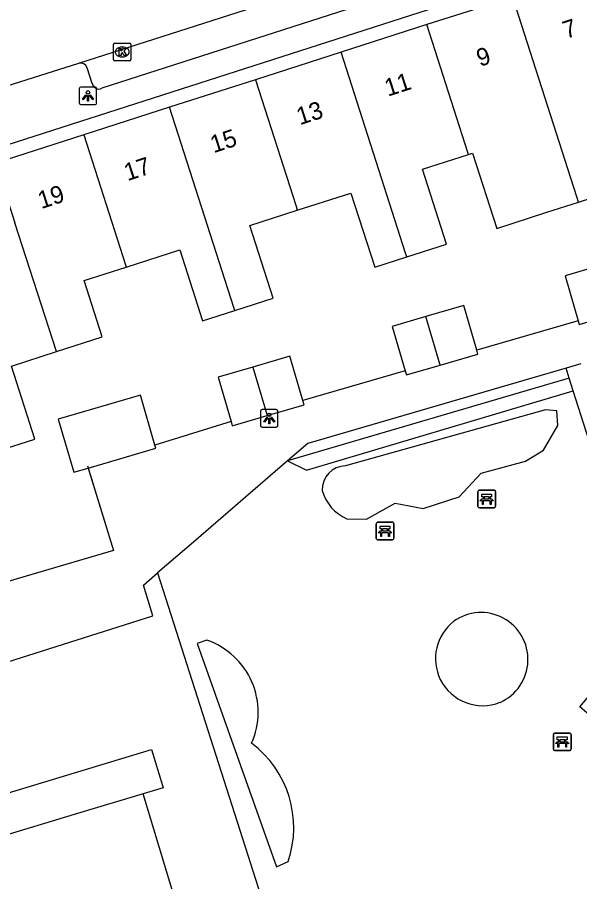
# Model space of a CAD drawing. Extents: x 159718 to 160783, y 383290 to 384030.
# Drawn here: x 160111.85 to 160143.97, y 383519.22 to 383568.57 of the extents above; entities that cross this region are included whole.
import ezdxf

# ---------------------------------------------------------------- set-up
doc = ezdxf.new("R2010")
doc.units = 0
for name, color, linetype in [('IMGEO_Bank', 7, 'Continuous'), ('IMGEO_Groenvoorziening', 7, 'Continuous'), ('IMGEO_Haag', 7, 'Continuous'), ('IMGEO_Hek', 7, 'Continuous'), ('IMGEO_Kolk', 7, 'Continuous'), ('IMGEO_Lichtpunt', 7, 'Continuous'), ('IMGEO_Pand', 7, 'Continuous'), ('IMGEO_Pand_nummerreeks', 7, 'Continuous'), ('IMGEO_Rijbaan_lokaal_open', 7, 'Continuous'), ('IMGEO_Voetpad_open', 7, 'Continuous')]:
    doc.layers.add(name, color=color, linetype=linetype)

msp = doc.modelspace()

# ---------------------------------------------------------------- linework, layer by layer
at = {"layer": 'IMGEO_Bank'}
for p, q in [((160138.237, 383541.572), (160139.078, 383541.572)), ((160139.078, 383541.572), (160138.237, 383541.572)), ((160138.162, 383540.647), (160138.162, 383541.488)), ((160138.162, 383541.488), (160138.162, 383540.647)), ((160138.471, 383541.078), (160138.471, 383541.184)), ((160138.515, 383541.184), (160138.515, 383541.078)), ((160138.803, 383541.19), (160138.521, 383541.19)), ((160138.521, 383541.072), (160138.803, 383541.072)), ((160138.809, 383541.078), (160138.809, 383541.184)), ((160138.853, 383541.184), (160138.853, 383541.078)), ((160139.162, 383541.497), (160139.162, 383540.656)), ((160139.162, 383540.656), (160139.162, 383541.497)), ((160139.087, 383540.572), (160138.246, 383540.572)), ((160138.246, 383540.572), (160139.087, 383540.572)), ((160138.859, 383540.97), (160138.466, 383540.97)), ((160132.354, 383538.817), (160132.354, 383539.658)), ((160132.354, 383539.658), (160132.354, 383538.817)), ((160132.429, 383539.742), (160133.27, 383539.742)), ((160133.27, 383539.742), (160132.429, 383539.742)), ((160133.354, 383539.667), (160133.354, 383538.826)), ((160133.354, 383538.826), (160133.354, 383539.667)), ((160133.051, 383539.14), (160132.658, 383539.14)), ((160132.663, 383539.248), (160132.663, 383539.354)), ((160132.707, 383539.354), (160132.707, 383539.248)), ((160132.995, 383539.36), (160132.713, 383539.36)), ((160132.713, 383539.242), (160132.995, 383539.242)), ((160133.001, 383539.248), (160133.001, 383539.354)), ((160133.045, 383539.354), (160133.045, 383539.248)), ((160133.279, 383538.742), (160132.438, 383538.742)), ((160132.438, 383538.742), (160133.279, 383538.742)), ((160142.475, 383526.781), (160142.475, 383527.622)), ((160142.475, 383527.622), (160142.475, 383526.781)), ((160142.55, 383527.706), (160143.391, 383527.706)), ((160143.391, 383527.706), (160142.55, 383527.706)), ((160142.784, 383527.212), (160142.784, 383527.318)), ((160142.828, 383527.318), (160142.828, 383527.212)), ((160143.116, 383527.324), (160142.834, 383527.324)), ((160143.122, 383527.212), (160143.122, 383527.318)), ((160143.166, 383527.318), (160143.166, 383527.212)), ((160143.475, 383527.631), (160143.475, 383526.79)), ((160143.475, 383526.79), (160143.475, 383527.631)), ((160143.172, 383527.104), (160142.779, 383527.104)), ((160142.834, 383527.206), (160143.116, 383527.206)), ((160143.4, 383526.706), (160142.559, 383526.706)), ((160142.559, 383526.706), (160143.4, 383526.706))]:
    msp.add_line(p, q, dxfattribs=at)
for points in [[(160138.409, 383540.97), (160138.267, 383540.97), (160138.379, 383541.072), (160138.465, 383541.072)], [(160138.465, 383541.19), (160138.379, 383541.19), (160138.379, 383541.351), (160138.942, 383541.351), (160138.942, 383541.19), (160138.859, 383541.19)], [(160138.859, 383541.072), (160138.942, 383541.072), (160139.054, 383540.97), (160138.915, 383540.97)], [(160138.459, 383540.963), (160138.459, 383540.756), (160138.416, 383540.756), (160138.416, 383540.963)], [(160138.909, 383540.963), (160138.909, 383540.756), (160138.865, 383540.756), (160138.865, 383540.963)], [(160132.601, 383539.14), (160132.459, 383539.14), (160132.571, 383539.242), (160132.657, 383539.242)], [(160132.657, 383539.36), (160132.571, 383539.36), (160132.571, 383539.521), (160133.134, 383539.521), (160133.134, 383539.36), (160133.051, 383539.36)], [(160132.651, 383539.133), (160132.651, 383538.926), (160132.608, 383538.926), (160132.608, 383539.133)], [(160133.051, 383539.242), (160133.134, 383539.242), (160133.246, 383539.14), (160133.107, 383539.14)], [(160133.101, 383539.133), (160133.101, 383538.926), (160133.057, 383538.926), (160133.057, 383539.133)], [(160142.778, 383527.324), (160142.692, 383527.324), (160142.692, 383527.485), (160143.255, 383527.485), (160143.255, 383527.324), (160143.172, 383527.324)], [(160142.722, 383527.104), (160142.58, 383527.104), (160142.692, 383527.206), (160142.778, 383527.206)], [(160142.772, 383527.097), (160142.772, 383526.89), (160142.729, 383526.89), (160142.729, 383527.097)], [(160143.172, 383527.206), (160143.255, 383527.206), (160143.367, 383527.104), (160143.228, 383527.104)], [(160143.222, 383527.097), (160143.222, 383526.89), (160143.178, 383526.89), (160143.178, 383527.097)]]:
    msp.add_lwpolyline(points, dxfattribs=at)
for centre, radius, start, end in [((160138.24, 383541.494), 0.0779, 92.4484, 184.2845), ((160138.24, 383541.494), 0.0779, 92.4484, 184.2845), ((160139.084, 383541.494), 0.0779, 2.4484, 94.2845), ((160139.084, 383541.494), 0.0779, 2.4484, 94.2845), ((160138.464, 383541.183), 0.00671, 2.8957, 87.1043), ((160138.464, 383541.079), 0.00671, 272.8957, 357.1043), ((160138.521, 383541.183), 0.00671, 92.8957, 177.1043), ((160138.521, 383541.079), 0.00671, 182.8957, 267.1043), ((160138.803, 383541.183), 0.00671, 2.8957, 87.1043), ((160138.803, 383541.079), 0.00671, 272.8957, 357.1043), ((160138.86, 383541.183), 0.00671, 92.8957, 177.1043), ((160138.86, 383541.079), 0.00671, 182.8957, 267.1043), ((160138.24, 383540.65), 0.0779, 182.4484, 274.2845), ((160138.24, 383540.65), 0.0779, 182.4484, 274.2845), ((160138.409, 383540.963), 0.00671, 2.8957, 87.1043), ((160138.466, 383540.963), 0.00671, 92.8957, 177.1043), ((160138.858, 383540.963), 0.00671, 2.8957, 87.1043), ((160138.915, 383540.963), 0.00671, 92.8957, 177.1043), ((160139.084, 383540.65), 0.0779, 272.4484, 4.2845), ((160139.084, 383540.65), 0.0779, 272.4484, 4.2845), ((160132.432, 383539.664), 0.0779, 92.4484, 184.2845), ((160132.432, 383539.664), 0.0779, 92.4484, 184.2845), ((160133.276, 383539.664), 0.0779, 2.4484, 94.2845), ((160133.276, 383539.664), 0.0779, 2.4484, 94.2845), ((160132.601, 383539.133), 0.00671, 2.8957, 87.1043), ((160132.658, 383539.133), 0.00671, 92.8957, 177.1043), ((160132.656, 383539.353), 0.00671, 2.8957, 87.1043), ((160132.656, 383539.249), 0.00671, 272.8957, 357.1043), ((160132.713, 383539.353), 0.00671, 92.8957, 177.1043), ((160132.713, 383539.249), 0.00671, 182.8957, 267.1043), ((160132.995, 383539.353), 0.00671, 2.8957, 87.1043), ((160132.995, 383539.249), 0.00671, 272.8957, 357.1043), ((160133.052, 383539.353), 0.00671, 92.8957, 177.1043), ((160133.052, 383539.249), 0.00671, 182.8957, 267.1043), ((160133.05, 383539.133), 0.00671, 2.8957, 87.1043), ((160133.107, 383539.133), 0.00671, 92.8957, 177.1043), ((160132.432, 383538.82), 0.0779, 182.4484, 274.2845), ((160132.432, 383538.82), 0.0779, 182.4484, 274.2845), ((160133.276, 383538.82), 0.0779, 272.4484, 4.2845), ((160133.276, 383538.82), 0.0779, 272.4484, 4.2845), ((160142.553, 383527.628), 0.0779, 92.4484, 184.2845), ((160142.553, 383527.628), 0.0779, 92.4484, 184.2845), ((160142.777, 383527.317), 0.00671, 2.8957, 87.1043), ((160142.834, 383527.317), 0.00671, 92.8957, 177.1043), ((160143.116, 383527.317), 0.00671, 2.8957, 87.1043), ((160143.173, 383527.317), 0.00671, 92.8957, 177.1043), ((160143.397, 383527.628), 0.0779, 2.4484, 94.2845), ((160143.397, 383527.628), 0.0779, 2.4484, 94.2845), ((160142.553, 383526.784), 0.0779, 182.4484, 274.2845), ((160142.553, 383526.784), 0.0779, 182.4484, 274.2845), ((160142.722, 383527.097), 0.00671, 2.8957, 87.1043), ((160142.779, 383527.097), 0.00671, 92.8957, 177.1043), ((160142.777, 383527.213), 0.00671, 272.8957, 357.1043), ((160142.834, 383527.213), 0.00671, 182.8957, 267.1043), ((160143.116, 383527.213), 0.00671, 272.8957, 357.1043), ((160143.173, 383527.213), 0.00671, 182.8957, 267.1043), ((160143.171, 383527.097), 0.00671, 2.8957, 87.1043), ((160143.228, 383527.097), 0.00671, 92.8957, 177.1043), ((160143.397, 383526.784), 0.0779, 272.4484, 4.2845), ((160143.397, 383526.784), 0.0779, 272.4484, 4.2845)]:
    msp.add_arc(centre, radius, start, end, dxfattribs=at)
at = {"layer": 'IMGEO_Groenvoorziening'}
for points in [[(160133.432, 383540.828), (160135.024, 383540.519), (160137.094, 383541.197), (160138.347, 383542.55), (160140.868, 383543.233), (160141.912, 383543.854), (160142.729, 383545.272), (160142.662, 383546.112), (160142.02, 383546.164), (160130.6, 383542.969)], [(160130.665, 383539.945), (160131.802, 383539.921), (160132.573, 383540.352), (160133.432, 383540.828)], [(160119.867, 383536.852), (160126.833, 383515.089)], [(160122.684, 383533.005), (160122.123, 383532.822)], [(160122.123, 383532.822), (160126.656, 383520.063), (160127.322, 383520.365)]]:
    msp.add_lwpolyline(points, dxfattribs=at)
for centre, radius, start, end in [((160130.645, 383541.593), 1.376, 91.8647, 181.68), ((160131.656, 383542.215), 2.477, 195.5079, 246.4185), ((160138.338, 383531.908), 2.68, 293.9636, 125.6488), ((160138.428, 383531.958), 2.693, 127.8353, 206.1679), ((160121.254, 383528.891), 4.356, 336.0392, 70.8297), ((160138.427, 383531.959), 2.692, 206.184, 291.7838), ((160121.613, 383522.302), 6.028, 341.2578, 53.0859)]:
    msp.add_arc(centre, radius, start, end, dxfattribs=at)
at = {"layer": 'IMGEO_Haag'}
for points in [[(160143.375, 383547.97), (160127.289, 383543.247)], [(160127.289, 383543.247), (160128.377, 383542.719), (160143.606, 383547.246)]]:
    msp.add_lwpolyline(points, dxfattribs=at)
at = {"layer": 'IMGEO_Hek'}
msp.add_lwpolyline([(160115.86, 383542.966), (160117.346, 383538.129), (160112.681, 383536.758)], dxfattribs=at)
at = {"layer": 'IMGEO_Kolk'}
for p, q in [((160117.344, 383566.166), (160117.344, 383567.018)), ((160117.419, 383567.092), (160118.271, 383567.092)), ((160117.832, 383566.872), (160117.857, 383566.872)), ((160118.345, 383567.018), (160118.345, 383566.166)), ((160117.855, 383566.312), (160117.83, 383566.312)), ((160118.271, 383566.092), (160117.419, 383566.092))]:
    msp.add_line(p, q, dxfattribs=at)
for points in [[(160117.344, 383566.166), (160117.344, 383567.018)], [(160117.419, 383567.092), (160118.271, 383567.092)], [(160117.665, 383566.792), (160117.788, 383566.792), (160117.788, 383566.641), (160117.918, 383566.792), (160118.082, 383566.792), (160117.936, 383566.641), (160118.089, 383566.392), (160117.937, 383566.392), (160117.852, 383566.556), (160117.788, 383566.489), (160117.788, 383566.392), (160117.665, 383566.392), (160117.665, 383566.792)], [(160118.345, 383567.018), (160118.345, 383566.166)], [(160118.271, 383566.092), (160117.419, 383566.092)]]:
    msp.add_lwpolyline(points, dxfattribs=at)
for centre, start, end in [((160117.421, 383567.016), 91.552, 178.448), ((160117.421, 383567.016), 91.552, 178.448), ((160118.269, 383567.016), 1.552, 88.448), ((160118.269, 383567.016), 1.552, 88.448), ((160117.421, 383566.168), 181.552, 268.448), ((160117.421, 383566.168), 181.552, 268.448), ((160118.269, 383566.168), 271.552, 358.448), ((160118.269, 383566.168), 271.552, 358.448)]:
    msp.add_arc(centre, 0.0765, start, end, dxfattribs=at)
for centre, major_axis, ratio, start_param, end_param in [((160117.831, 383566.592), (-0.387, 0.002), 0.722429, 4.712389, 7.853982), ((160117.856, 383566.592), (-0.39, 0.002), 0.717154, 1.570796, 4.712389)]:
    msp.add_ellipse(centre, major_axis=major_axis, ratio=ratio, start_param=start_param, end_param=end_param, dxfattribs=at)
at = {"layer": 'IMGEO_Lichtpunt'}
for p, q in [((160115.389, 383564.489), (160115.389, 383563.682)), ((160115.389, 383564.489), (160115.389, 383563.682)), ((160116.291, 383564.584), (160115.483, 383564.584)), ((160116.291, 383564.584), (160115.483, 383564.584)), ((160116.385, 383563.682), (160116.385, 383564.489)), ((160116.385, 383563.682), (160116.385, 383564.489)), ((160115.483, 383563.588), (160116.291, 383563.588)), ((160115.483, 383563.588), (160116.291, 383563.588)), ((160125.742, 383546.076), (160125.742, 383545.269)), ((160125.742, 383546.076), (160125.742, 383545.269)), ((160126.644, 383546.171), (160125.836, 383546.171)), ((160126.644, 383546.171), (160125.836, 383546.171)), ((160126.738, 383545.269), (160126.738, 383546.076)), ((160126.738, 383545.269), (160126.738, 383546.076)), ((160125.836, 383545.175), (160126.644, 383545.175)), ((160125.836, 383545.175), (160126.644, 383545.175))]:
    msp.add_line(p, q, dxfattribs=at)
for points in [[(160115.763, 383564.153), (160115.802, 383564.125), (160115.614, 383563.863), (160115.576, 383563.89), (160115.763, 383564.153)], [(160115.865, 383564.105), (160115.912, 383564.105), (160115.912, 383563.783), (160115.865, 383563.783), (160115.865, 383564.105)], [(160115.975, 383564.125), (160116.013, 383564.152), (160116.2, 383563.89), (160116.161, 383563.862), (160115.975, 383564.125)], [(160126.116, 383545.74), (160126.155, 383545.712), (160125.967, 383545.45), (160125.929, 383545.477), (160126.116, 383545.74)], [(160126.218, 383545.692), (160126.265, 383545.692), (160126.265, 383545.37), (160126.218, 383545.37), (160126.218, 383545.692)], [(160126.328, 383545.712), (160126.366, 383545.739), (160126.553, 383545.477), (160126.514, 383545.449), (160126.328, 383545.712)]]:
    msp.add_lwpolyline(points, dxfattribs=at)
for centre in [(160115.888, 383564.287), (160126.241, 383545.874)]:
    msp.add_circle(centre, 0.0994, dxfattribs=at)
for centre, start, end in [((160115.483, 383564.489), 90, 180), ((160115.483, 383564.489), 90, 180), ((160116.291, 383564.489), 0, 90), ((160116.291, 383564.489), 0, 90), ((160115.483, 383563.682), 180, 270), ((160115.483, 383563.682), 180, 270), ((160116.291, 383563.682), 270, 0), ((160116.291, 383563.682), 270, 360), ((160125.836, 383546.076), 90, 180), ((160125.836, 383546.076), 90, 180), ((160126.644, 383546.076), 0, 90), ((160126.644, 383546.076), 0, 90), ((160125.836, 383545.269), 180, 270), ((160125.836, 383545.269), 180, 270), ((160126.644, 383545.269), 270, 0), ((160126.644, 383545.269), 270, 360)]:
    msp.add_arc(centre, 0.0946, start, end, dxfattribs=at)
at = {"layer": 'IMGEO_Pand'}
for points in [[(160140.145, 383569.725), (160135.246, 383568.152)], [(160143.901, 383558.02), (160143.803, 383558.326), (160140.145, 383569.725)], [(160135.246, 383568.152), (160130.35, 383566.58)], [(160137.625, 383560.74), (160137.589, 383560.854), (160135.246, 383568.152)], [(160130.35, 383566.58), (160125.451, 383565.008)], [(160134.099, 383554.89), (160134.027, 383555.114), (160130.35, 383566.58)], [(160125.451, 383565.008), (160120.551, 383563.435)], [(160125.451, 383565.008), (160127.752, 383557.837), (160127.842, 383557.556)], [(160143.901, 383558.02), (160146.248, 383558.772), (160148.854, 383559.608), (160147.431, 383563.858)], [(160120.551, 383563.435), (160115.654, 383561.863)], [(160124.276, 383551.828), (160124.221, 383551.999), (160120.551, 383563.435)], [(160115.654, 383561.863), (160110.611, 383560.244), (160111.704, 383556.846)], [(160115.654, 383561.863), (160118.037, 383554.432), (160118.076, 383554.31)], [(160137.625, 383560.74), (160137.856, 383560.815), (160139.233, 383556.522), (160142.09, 383557.438), (160143.901, 383558.02)], [(160134.099, 383554.89), (160136.371, 383555.619), (160134.999, 383559.899), (160137.625, 383560.74)], [(160127.842, 383557.556), (160130.909, 383558.539), (160132.268, 383554.303), (160134.099, 383554.89)], [(160124.276, 383551.828), (160126.463, 383552.53), (160125.13, 383556.687), (160127.842, 383557.556)], [(160114.095, 383549.486), (160111.704, 383556.846)], [(160118.076, 383554.31), (160121.131, 383555.29), (160122.432, 383551.236), (160124.276, 383551.828)], [(160114.095, 383549.486), (160116.705, 383550.323), (160115.673, 383553.54), (160118.076, 383554.31)], [(160144.945, 383554.335), (160143.134, 383553.807), (160143.884, 383551.239)], [(160138.089, 383549.574), (160137.347, 383552.118), (160135.19, 383551.488)], [(160135.19, 383551.488), (160133.269, 383550.927), (160134.008, 383548.394)], [(160136, 383548.712), (160135.19, 383551.488)], [(160143.884, 383551.239), (160143.945, 383551.03), (160145.755, 383551.559)], [(160110.683, 383543.791), (160112.861, 383544.49), (160111.523, 383548.661), (160114.095, 383549.486)], [(160136, 383548.712), (160138.157, 383549.341), (160138.089, 383549.574)], [(160128.163, 383546.697), (160127.426, 383549.222), (160125.31, 383548.604)], [(160125.31, 383548.604), (160123.32, 383548.024), (160124.061, 383545.487)], [(160125.31, 383548.604), (160126.121, 383545.828)], [(160134.008, 383548.394), (160134.079, 383548.151), (160136, 383548.712)], [(160119.711, 383544.15), (160118.879, 383547.003), (160114.191, 383545.635), (160115.078, 383542.598), (160115.899, 383542.838)], [(160126.121, 383545.828), (160128.236, 383546.445), (160128.163, 383546.697)], [(160124.061, 383545.487), (160124.131, 383545.247), (160126.121, 383545.828)], [(160115.899, 383542.838), (160119.765, 383543.966), (160119.711, 383544.15)], [(160119.047, 383524.242), (160115.287, 383523.11), (160110.499, 383521.668)], [(160110.499, 383521.668), (160117.025, 383500), (160118.898, 383494.078), (160127.557, 383492.028), (160129.624, 383500.686), (160125.923, 383501.413), (160119.047, 383524.242)]]:
    msp.add_lwpolyline(points, dxfattribs=at)
at = {"layer": 'IMGEO_Rijbaan_lokaal_open'}
for points in [[(160115.367, 383565.954), (160135.942, 383572.566)], [(160110.172, 383564.322), (160115.367, 383565.954)], [(160143.884, 383551.239), (160138.089, 383549.574)], [(160143.194, 383548.537), (160141.236, 383547.973), (160128.444, 383544.242), (160127.289, 383543.247)], [(160144.042, 383548.781), (160143.194, 383548.537)], [(160134.008, 383548.394), (160128.163, 383546.697)], [(160124.061, 383545.487), (160119.711, 383544.15)], [(160127.289, 383543.247), (160121.907, 383538.609), (160119.867, 383536.852)], [(160115.899, 383542.838), (160117.346, 383538.129), (160112.681, 383536.758), (160109.956, 383535.958), (160109.223, 383535.742)], [(160106.597, 383534.426), (160107.788, 383530.676), (160108.117, 383530.754), (160119.596, 383534.404), (160119.052, 383536.15), (160119.867, 383536.852)]]:
    msp.add_lwpolyline(points, dxfattribs=at)
at = {"layer": 'IMGEO_Voetpad_open'}
for points in [[(160158.179, 383577.875), (160116.689, 383564.523)], [(160154.7, 383575.238), (160086.102, 383553.199)], [(160116.125, 383564.802), (160115.85, 383565.693)], [(160143.375, 383547.97), (160143.194, 383548.537)], [(160143.606, 383547.246), (160143.375, 383547.97)], [(160148.885, 383528.612), (160148.664, 383529.265), (160146.193, 383530.442), (160144.646, 383528.631), (160143.977, 383529.196), (160145.964, 383531.544), (160148.288, 383530.46), (160148.907, 383530.645), (160143.606, 383547.246)], [(160079.077, 383495.669), (160080.332, 383500.702), (160081.184, 383500.489), (160082.679, 383506.481), (160085.14, 383516.351), (160119.521, 383526.767), (160120.143, 383524.713), (160120.182, 383524.584), (160119.047, 383524.242)]]:
    msp.add_lwpolyline(points, dxfattribs=at)
for centre, radius, start, end in [((160115.452, 383565.534), 0.428, 21.7435, 101.4854), ((160116.508, 383564.866), 0.388, 189.4786, 297.88)]:
    msp.add_arc(centre, radius, start, end, dxfattribs=at)

# ---------------------------------------------------------------- texts
at = {"layer": 'IMGEO_Pand_nummerreeks'}
for s, p in [('7', (160143.192, 383567.335)), ('9', (160138.27, 383565.74)), ('11', (160133.017, 383564.037)), ('13', (160127.987, 383562.406)), ('15', (160123.064, 383560.811)), ('17', (160118.142, 383559.215)), ('19', (160113.219, 383557.62))]:
    msp.add_text(s, height=1, rotation=17.9565, dxfattribs=at).set_placement(p)

doc.saveas('drawing.dxf')
